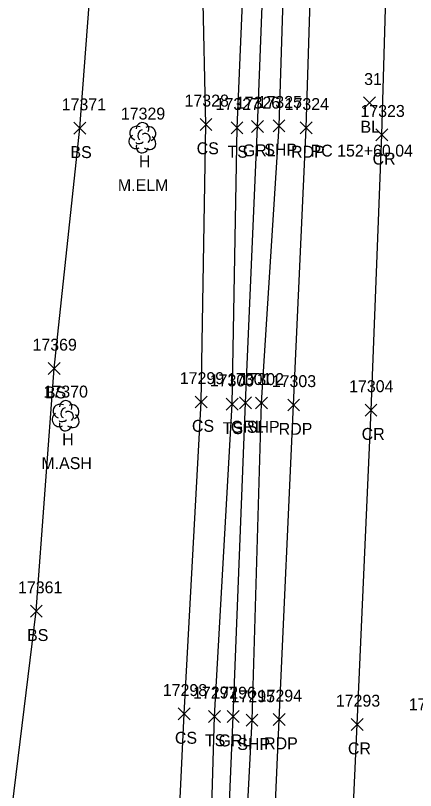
# Model space of a CAD drawing. Extents: x 1439173 to 1457902, y 641926 to 659889.
# Drawn here: x 1445653.5 to 1445720.6, y 657214.1 to 657344 of the extents above; entities that cross this region are included whole.
import ezdxf

# ---------------------------------------------------------------- set-up
doc = ezdxf.new("R2010")
doc.units = 0
for name, color, linetype in [('C_A', 7, 'Continuous'), ('C_C', 7, 'Continuous'), ('C_I', 7, 'Continuous'), ('C_TIC', 7, 'Continuous'), ('L_A', 7, 'Continuous'), ('L_C', 7, 'Continuous'), ('L_I', 7, 'Continuous'), ('L_TIC', 7, 'Continuous'), ('LELB', 7, 'Continuous'), ('LTD', 7, 'Continuous'), ('P_A', 7, 'Continuous'), ('P_I', 7, 'Continuous'), ('P_TIC', 7, 'Continuous'), ('PET', 7, 'Continuous'), ('PRC', 7, 'Continuous'), ('PSP', 7, 'Continuous'), ('R_A', 7, 'Continuous'), ('R_I', 7, 'Continuous'), ('R_TIC', 7, 'Continuous'), ('RGR', 7, 'Continuous')]:
    doc.layers.add(name, color=color, linetype=linetype)

msp = doc.modelspace()

# ---------------------------------------------------------------- linework, layer by layer
at = {"layer": 'C_TIC'}
for points in [[(1445711.86, 657328.38), (1445713.86, 657330.38)], [(1445713.86, 657328.38), (1445711.86, 657330.38)]]:
    msp.add_lwpolyline(points, dxfattribs=at)
at = {"layer": 'L_TIC'}
for points in [[(1445684.42, 657324.77), (1445686.42, 657326.77)], [(1445686.42, 657324.77), (1445684.42, 657326.77)], [(1445663.25, 657324.13), (1445665.25, 657326.13)], [(1445665.25, 657324.13), (1445663.25, 657326.13)], [(1445689.63, 657324.19), (1445691.63, 657326.19)], [(1445691.63, 657324.19), (1445689.63, 657326.19)], [(1445658.96, 657283.83), (1445660.96, 657285.83)], [(1445660.96, 657283.83), (1445658.96, 657285.83)], [(1445683.63, 657278.22), (1445685.63, 657280.22)], [(1445685.63, 657278.22), (1445683.63, 657280.22)], [(1445688.82, 657277.84), (1445690.82, 657279.84)], [(1445690.82, 657277.84), (1445688.82, 657279.84)], [(1445655.96, 657243.14), (1445657.96, 657245.14)], [(1445657.96, 657243.14), (1445655.96, 657245.14)], [(1445680.77, 657225.91), (1445682.77, 657227.91)], [(1445682.77, 657225.91), (1445680.77, 657227.91)], [(1445685.84, 657225.5), (1445687.84, 657227.5)], [(1445687.84, 657225.5), (1445685.84, 657227.5)]]:
    msp.add_lwpolyline(points, dxfattribs=at)
at = {"layer": 'LELB'}
for points in [[(1445642.86, 657045.1), (1445645.46, 657054.82), (1445646.42, 657101.24), (1445650.52, 657150.78), (1445651.57, 657200.3), (1445656.96, 657244.14), (1445659.96, 657284.83), (1445664.25, 657325.13), (1445668.18, 657376.91), (1445667.75, 657425.73), (1445669.11, 657470.99), (1445668.71, 657486.99), (1445668.03, 657506.19), (1445662.98, 657533.03), (1445649.94, 657558.05), (1445636.7, 657573.04)], [(1445650.23, 656711.75), (1445647.66, 656736.62), (1445649.73, 656770.68), (1445651.41, 656806), (1445649.65, 656830.02), (1445646.21, 656859.33), (1445649.74, 656920.32), (1445654.78, 656941), (1445654.22, 656956.3), (1445663.48, 656998.56), (1445672.68, 657025.79), (1445670.34, 657078.53), (1445676.35, 657121.77), (1445679.07, 657170.34), (1445681.77, 657226.91), (1445684.63, 657279.22), (1445685.42, 657325.77), (1445684.38, 657371.66), (1445688.17, 657412.44), (1445687.41, 657443.56)], [(1445669.08, 656788.22), (1445670.63, 656835.19), (1445672.76, 656885.93), (1445674.43, 656944.03), (1445676.19, 656977.63), (1445678.8, 657024.14), (1445680.16, 657078.86), (1445681.92, 657121.79), (1445685.16, 657169.95), (1445686.84, 657226.5), (1445689.82, 657278.84), (1445690.63, 657325.19), (1445692.61, 657371.23), (1445694.53, 657411.5), (1445694.73, 657442.59)]]:
    msp.add_lwpolyline(points, dxfattribs=at)
at = {"layer": 'LTD'}
for p, q in [((1445674.74, 657323.59), (1445674.74, 657323.59)), ((1445674.74, 657323.59), (1445674.74, 657323.59)), ((1445661.86, 657276.97), (1445661.86, 657276.97)), ((1445661.86, 657276.97), (1445661.86, 657276.97))]:
    msp.add_line(p, q, dxfattribs=at)
for centre in [(1445674.78, 657325.03), (1445661.9, 657278.41)]:
    msp.add_arc(centre, 1.05, 335.5272, 180.9563, dxfattribs=at)
for centre, major_axis, ratio, start_param, end_param in [((1445673.94, 657324.26), (1.21, -0.51), 0.895232, 1.570796, 4.712389), ((1445675.78, 657324.18), (-1.14, -0.48), 0.949671, 1.570796, 4.712389), ((1445674.53, 657324.05), (-0.208, -0.792), 0.645439, 3.141593, 6.283185), ((1445675.24, 657323.43), (-0.5, 0.667), 0.989748, 3.141593, 6.283185), ((1445673.65, 657322.88), (0.58, -1.04), 0.959034, 3.141593, 6.283185), ((1445674.28, 657322.84), (-0.625, -0.083), 0.423636, 0, 3.141593), ((1445675.74, 657322.76), (-1.09, 0.79), 0.841452, 1.570796, 4.712389), ((1445674.74, 657322.09), (0.26, 1.06), 0.942809, 1.570796, 4.712389), ((1445661.07, 657277.64), (1.21, -0.51), 0.895232, 1.570796, 4.712389), ((1445662.9, 657277.56), (-1.14, -0.48), 0.949671, 1.570796, 4.712389), ((1445661.65, 657277.43), (-0.208, -0.792), 0.645439, 3.141593, 6.283185), ((1445662.36, 657276.81), (-0.5, 0.667), 0.989748, 3.141593, 6.283185), ((1445660.77, 657276.26), (0.58, -1.04), 0.959034, 3.141593, 6.283185), ((1445661.4, 657276.22), (-0.625, -0.083), 0.423636, 0, 3.141593), ((1445662.86, 657276.14), (-1.09, 0.79), 0.841452, 1.570796, 4.712389), ((1445661.86, 657275.47), (0.26, 1.06), 0.942809, 1.570796, 4.712389)]:
    msp.add_ellipse(centre, major_axis=major_axis, ratio=ratio, start_param=start_param, end_param=end_param, dxfattribs=at)
at = {"layer": 'P_TIC'}
for points in [[(1445696.68, 657324.54), (1445698.68, 657326.54)], [(1445698.68, 657324.54), (1445696.68, 657326.54)], [(1445701.21, 657324.19), (1445703.21, 657326.19)], [(1445703.21, 657324.19), (1445701.21, 657326.19)], [(1445713.93, 657323.03), (1445715.93, 657325.03)], [(1445715.93, 657323.03), (1445713.93, 657325.03)], [(1445693.74, 657278.06), (1445695.74, 657280.06)], [(1445695.74, 657278.06), (1445693.74, 657280.06)], [(1445699.13, 657277.72), (1445701.13, 657279.72)], [(1445701.13, 657277.72), (1445699.13, 657279.72)], [(1445712.11, 657276.87), (1445714.11, 657278.87)], [(1445714.11, 657276.87), (1445712.11, 657278.87)], [(1445692.15, 657224.87), (1445694.15, 657226.87)], [(1445694.15, 657224.87), (1445692.15, 657226.87)], [(1445696.69, 657224.98), (1445698.69, 657226.98)], [(1445698.69, 657224.98), (1445696.69, 657226.98)], [(1445709.8, 657224.13), (1445711.8, 657226.13)], [(1445711.8, 657224.13), (1445709.8, 657226.13)]]:
    msp.add_lwpolyline(points, dxfattribs=at)
at = {"layer": 'PET'}
msp.add_lwpolyline([(1445674.06, 656787.97), (1445676.13, 656836.05), (1445678.45, 656885.33), (1445680.21, 656944.21), (1445684.77, 656943.57), (1445686.72, 656976.7), (1445688.69, 657024.27), (1445691.25, 657078.98), (1445693.14, 657120.79), (1445695.32, 657171.42), (1445697.69, 657225.98), (1445700.13, 657278.72), (1445702.21, 657325.19), (1445703.68, 657371.46), (1445705.22, 657409.94), (1445706.05, 657442.81)], dxfattribs=at)
at = {"layer": 'PRC'}
msp.add_lwpolyline([(1445688.91, 656739.66), (1445692.12, 656804.69), (1445693.14, 656836.42), (1445695.63, 656884.56), (1445697.73, 656942.86), (1445699.53, 656975.93), (1445701.27, 657023.03), (1445703.69, 657078), (1445705.96, 657118.62), (1445708.36, 657172.58), (1445710.8, 657225.13), (1445713.11, 657277.87), (1445714.93, 657324.03), (1445716.27, 657370.27), (1445717.73, 657411.99), (1445719.32, 657456.29)], dxfattribs=at)
at = {"layer": 'PSP'}
msp.add_lwpolyline([(1445680.21, 656944.21), (1445681.46, 656976.96), (1445683.2, 657024.66), (1445685.97, 657078.85), (1445688.38, 657121.04), (1445690.34, 657171.43), (1445693.15, 657225.87), (1445694.74, 657279.06), (1445697.68, 657325.54), (1445699.13, 657371.56), (1445700.44, 657410.56), (1445701.14, 657442.77)], dxfattribs=at)
at = {"layer": 'R_TIC'}
for points in [[(1445693.07, 657324.42), (1445695.07, 657326.42)], [(1445695.07, 657324.42), (1445693.07, 657326.42)], [(1445691.06, 657278.07), (1445693.06, 657280.07)], [(1445693.06, 657278.07), (1445691.06, 657280.07)], [(1445689, 657225.47), (1445691, 657227.47)], [(1445691, 657225.47), (1445689, 657227.47)]]:
    msp.add_lwpolyline(points, dxfattribs=at)
at = {"layer": 'RGR'}
msp.add_lwpolyline([(1445671.83, 656788.08), (1445673.76, 656836.39), (1445675.74, 656885.75), (1445677.37, 656944.26), (1445679, 656977.26), (1445681.14, 657024.78), (1445683.77, 657078.99), (1445685.73, 657121.16), (1445687.63, 657171.34), (1445690, 657226.47), (1445692.06, 657279.07), (1445694.07, 657325.42), (1445695.84, 657371.69), (1445697.57, 657411.07), (1445697.86, 657442.22)], dxfattribs=at)

# ---------------------------------------------------------------- texts
at = {"layer": 'C_A'}
msp.add_text('BL', height=2, dxfattribs=at).set_placement((1445711.35, 657324.38))
at = {"layer": 'C_C'}
msp.add_text('PC 152+60.04', height=2, dxfattribs=at).set_placement((1445702.97, 657320.38))
at = {"layer": 'C_I'}
msp.add_text('31', height=2, dxfattribs=at).set_placement((1445711.96, 657332.38))
at = {"layer": 'L_A'}
for s, p in [('CS', (1445683.86, 657320.77)), ('BS', (1445662.69, 657320.13)), ('TS', (1445689.04, 657320.19)), ('H', (1445674.17, 657318.59)), ('BS', (1445658.4, 657279.83)), ('CS', (1445683.07, 657274.22)), ('TS', (1445688.22, 657273.84)), ('H', (1445661.29, 657271.97)), ('BS', (1445655.41, 657239.14)), ('CS', (1445680.21, 657221.91)), ('TS', (1445685.25, 657221.5))]:
    msp.add_text(s, height=2, dxfattribs=at).set_placement(p)
at = {"layer": 'L_C'}
for s, p in [('M.ELM', (1445670.64, 657314.59)), ('M.ASH', (1445657.81, 657267.97))]:
    msp.add_text(s, height=2, dxfattribs=at).set_placement(p)
at = {"layer": 'L_I'}
for s, p in [('17328', (1445681.83, 657328.77)), ('17371', (1445661.22, 657328.13)), ('17327', (1445687.04, 657328.19)), ('17329', (1445671.14, 657326.59)), ('17369', (1445656.32, 657287.83)), ('17299', (1445681.03, 657282.22)), ('17300', (1445686.06, 657281.84)), ('17370', (1445658.18, 657279.97)), ('17361', (1445653.89, 657247.14)), ('17298', (1445678.18, 657229.91)), ('17297', (1445683.25, 657229.5))]:
    msp.add_text(s, height=2, dxfattribs=at).set_placement(p)
at = {"layer": 'P_A'}
for s, p in [('SHP', (1445695.21, 657320.54)), ('RDP', (1445699.7, 657320.19)), ('CR', (1445713.37, 657319.03)), ('SHP', (1445692.28, 657274.06)), ('RDP', (1445697.62, 657273.72)), ('CR', (1445711.54, 657272.87)), ('SHP', (1445690.68, 657220.87)), ('RDP', (1445695.18, 657220.98)), ('CR', (1445709.24, 657220.13))]:
    msp.add_text(s, height=2, dxfattribs=at).set_placement(p)
at = {"layer": 'P_I'}
for s, p in [('17325', (1445694.08, 657328.54)), ('17324', (1445698.62, 657328.19)), ('17323', (1445711.34, 657327.03)), ('17302', (1445691.07, 657282.06)), ('17303', (1445696.46, 657281.72)), ('17304', (1445709.44, 657280.87)), ('17295', (1445689.56, 657228.87)), ('17294', (1445694.1, 657228.98)), ('17293', (1445707.21, 657228.13)), ('17292', (1445719.45, 657227.52))]:
    msp.add_text(s, height=2, dxfattribs=at).set_placement(p)
at = {"layer": 'R_A'}
for p in [(1445691.61, 657320.42), (1445689.6, 657274.07), (1445687.54, 657221.47)]:
    msp.add_text('GRL', height=2, dxfattribs=at).set_placement(p)
at = {"layer": 'R_I'}
for s, p in [('17326', (1445690.42, 657328.42)), ('17301', (1445688.96, 657282.07)), ('17296', (1445686.35, 657229.47))]:
    msp.add_text(s, height=2, dxfattribs=at).set_placement(p)

doc.saveas('drawing.dxf')
